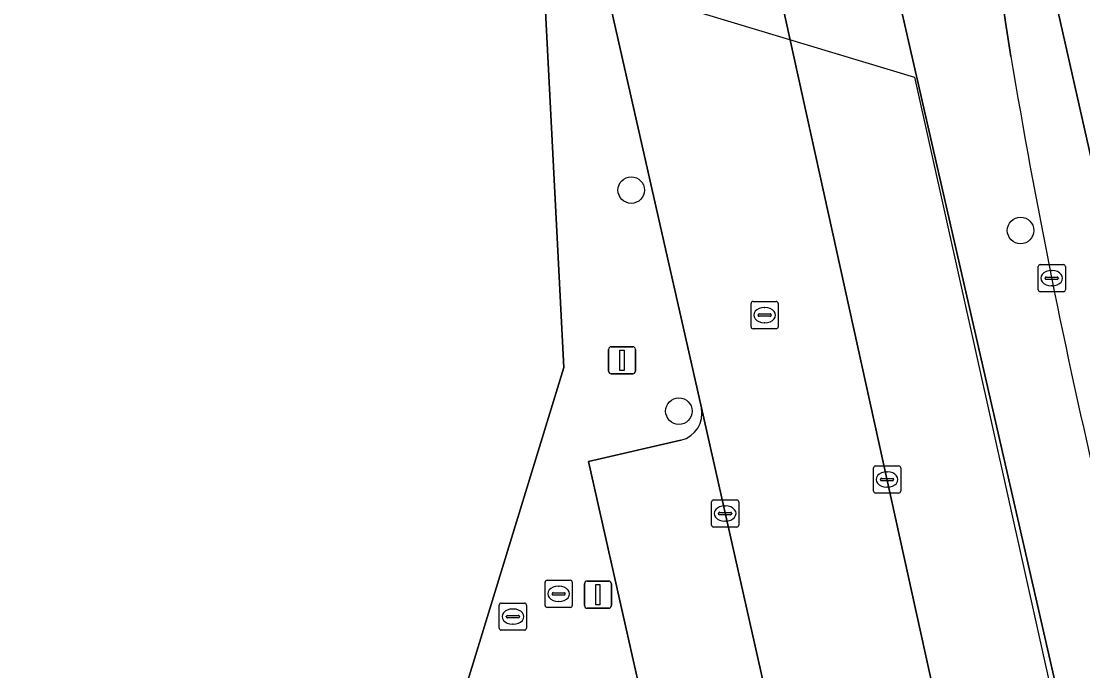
# Model space of a CAD drawing. Extents: x 161772 to 163126, y 383092 to 383917.
# Drawn here: x 163034.89 to 163073.97, y 383726.13 to 383750.03 of the extents above; entities that cross this region are included whole.
import ezdxf

# ---------------------------------------------------------------- set-up
doc = ezdxf.new("R2010")
doc.units = 0
for name, color, linetype in [('IMGEO_Boom', 7, 'Continuous'), ('IMGEO_Erf', 7, 'Continuous'), ('IMGEO_Kolk', 7, 'Continuous'), ('IMGEO_Lichtmast', 7, 'Continuous'), ('IMGEO_Pand_vergunning_verleend', 7, 'Continuous'), ('IMGEO_Parkeervlak_open', 7, 'Continuous'), ('IMGEO_Rijbaan_lokaal_gesloten', 7, 'Continuous'), ('IMGEO_Rijbaan_lokaal_open', 7, 'Continuous'), ('IMGEO_Rioolput', 7, 'Continuous'), ('IMGEO_Voetpad_open', 7, 'Continuous')]:
    doc.layers.add(name, color=color, linetype=linetype)

msp = doc.modelspace()

# ---------------------------------------------------------------- linework, layer by layer
at = {"layer": 'IMGEO_Boom'}
for centre in [(163057.347, 383743.819), (163071.681, 383742.333), (163059.102, 383735.686)]:
    msp.add_circle(centre, 0.489, dxfattribs=at)
at = {"layer": 'IMGEO_Erf'}
msp.add_lwpolyline([(163054.074, 383752.563), (163040.787, 383756.483), (163039.985, 383753.745), (163019.985, 383759.807), (163020.797, 383762.578), (163016.082, 383764.401), (163013.98, 383765.416), (163010.874, 383766.947), (163002.358, 383757.69), (163001.626, 383755.298), (163000, 383749.985), (162991.799, 383723.184), (162995.718, 383721.946), (162998.032, 383721.23), (163000, 383720.632), (163033.251, 383710.535), (163036.754, 383709.471), (163046.723, 383710.772), (163054.86, 383737.291)], close=True, dxfattribs=at)
at = {"layer": 'IMGEO_Kolk'}
for p, q in [((163072.328, 383740.151), (163072.328, 383741.003)), ((163072.403, 383741.077), (163073.255, 383741.077)), ((163072.816, 383740.857), (163072.841, 383740.857)), ((163073.329, 383741.003), (163073.329, 383740.151)), ((163072.587, 383740.571), (163072.587, 383740.583)), ((163073.025, 383740.534), (163072.627, 383740.534)), ((163072.63, 383740.62), (163073.028, 383740.62)), ((163073.071, 383740.583), (163073.071, 383740.571)), ((163073.255, 383740.077), (163072.403, 383740.077)), ((163072.839, 383740.297), (163072.814, 383740.297)), ((163066.265, 383732.743), (163066.265, 383733.595)), ((163066.34, 383733.669), (163067.192, 383733.669)), ((163066.753, 383733.449), (163066.778, 383733.449)), ((163067.266, 383733.595), (163067.266, 383732.743)), ((163066.524, 383733.163), (163066.524, 383733.175)), ((163066.962, 383733.126), (163066.564, 383733.126)), ((163066.567, 383733.212), (163066.965, 383733.212)), ((163067.008, 383733.175), (163067.008, 383733.163)), ((163067.192, 383732.669), (163066.34, 383732.669)), ((163066.776, 383732.889), (163066.751, 383732.889)), ((163060.302, 383731.492), (163060.302, 383732.344)), ((163060.377, 383732.418), (163061.229, 383732.418)), ((163061.303, 383732.344), (163061.303, 383731.492)), ((163060.561, 383731.912), (163060.561, 383731.924)), ((163060.999, 383731.875), (163060.601, 383731.875)), ((163060.604, 383731.961), (163061.002, 383731.961)), ((163060.79, 383732.198), (163060.815, 383732.198)), ((163061.045, 383731.924), (163061.045, 383731.912)), ((163060.813, 383731.638), (163060.788, 383731.638)), ((163061.229, 383731.418), (163060.377, 383731.418)), ((163054.174, 383728.536), (163054.174, 383729.388)), ((163054.249, 383729.462), (163055.101, 383729.462)), ((163054.662, 383729.242), (163054.687, 383729.242)), ((163055.175, 383729.388), (163055.175, 383728.536)), ((163054.433, 383728.956), (163054.433, 383728.968)), ((163054.871, 383728.919), (163054.473, 383728.919)), ((163054.476, 383729.005), (163054.874, 383729.005)), ((163054.917, 383728.968), (163054.917, 383728.956)), ((163055.101, 383728.462), (163054.249, 383728.462)), ((163054.685, 383728.682), (163054.66, 383728.682))]:
    msp.add_line(p, q, dxfattribs=at)
for points in [[(163072.328, 383740.151), (163072.328, 383741.003)], [(163072.403, 383741.077), (163073.255, 383741.077)], [(163073.329, 383741.003), (163073.329, 383740.151)], [(163073.255, 383740.077), (163072.403, 383740.077)], [(163066.265, 383732.743), (163066.265, 383733.595)], [(163066.34, 383733.669), (163067.192, 383733.669)], [(163067.266, 383733.595), (163067.266, 383732.743)], [(163067.192, 383732.669), (163066.34, 383732.669)], [(163060.302, 383731.492), (163060.302, 383732.344)], [(163060.377, 383732.418), (163061.229, 383732.418)], [(163061.303, 383732.344), (163061.303, 383731.492)], [(163061.229, 383731.418), (163060.377, 383731.418)], [(163054.174, 383728.536), (163054.174, 383729.388)], [(163054.249, 383729.462), (163055.101, 383729.462)], [(163055.175, 383729.388), (163055.175, 383728.536)], [(163055.101, 383728.462), (163054.249, 383728.462)]]:
    msp.add_lwpolyline(points, dxfattribs=at)
for centre, radius, start, end in [((163072.405, 383741.001), 0.0765, 91.552, 178.448), ((163072.405, 383741.001), 0.0765, 91.552, 178.448), ((163073.253, 383741.001), 0.0765, 1.552, 88.448), ((163073.253, 383741.001), 0.0765, 1.552, 88.448), ((163072.627, 383740.58), 0.0403, 85.8775, 175.7526), ((163072.624, 383740.57), 0.0366, 178.938, 274.7102), ((163073.028, 383740.577), 0.043, 264.8664, 352.4533), ((163073.032, 383740.582), 0.0386, 1.7309, 96.639), ((163072.405, 383740.153), 0.0765, 181.552, 268.448), ((163072.405, 383740.153), 0.0765, 181.552, 268.448), ((163073.253, 383740.153), 0.0765, 271.552, 358.448), ((163073.253, 383740.153), 0.0765, 271.552, 358.448), ((163066.342, 383733.593), 0.0765, 91.552, 178.448), ((163066.342, 383733.593), 0.0765, 91.552, 178.448), ((163067.19, 383733.593), 0.0765, 1.552, 88.448), ((163067.19, 383733.593), 0.0765, 1.552, 88.448), ((163066.564, 383733.172), 0.0403, 85.8775, 175.7526), ((163066.561, 383733.162), 0.0366, 178.938, 274.7102), ((163066.965, 383733.169), 0.043, 264.8664, 352.4533), ((163066.969, 383733.174), 0.0386, 1.7309, 96.639), ((163066.342, 383732.745), 0.0765, 181.552, 268.448), ((163066.342, 383732.745), 0.0765, 181.552, 268.448), ((163067.19, 383732.745), 0.0765, 271.552, 358.448), ((163067.19, 383732.745), 0.0765, 271.552, 358.448), ((163060.379, 383732.342), 0.0765, 91.552, 178.448), ((163060.379, 383732.342), 0.0765, 91.552, 178.448), ((163061.227, 383732.342), 0.0765, 1.552, 88.448), ((163061.227, 383732.342), 0.0765, 1.552, 88.448), ((163060.601, 383731.921), 0.0403, 85.8775, 175.7526), ((163060.598, 383731.911), 0.0366, 178.938, 274.7102), ((163061.002, 383731.918), 0.043, 264.8664, 352.4533), ((163061.006, 383731.923), 0.0386, 1.7309, 96.639), ((163060.379, 383731.494), 0.0765, 181.552, 268.448), ((163060.379, 383731.494), 0.0765, 181.552, 268.448), ((163061.227, 383731.494), 0.0765, 271.552, 358.448), ((163061.227, 383731.494), 0.0765, 271.552, 358.448), ((163054.251, 383729.386), 0.0765, 91.552, 178.448), ((163054.251, 383729.386), 0.0765, 91.552, 178.448), ((163055.099, 383729.386), 0.0765, 1.552, 88.448), ((163055.099, 383729.386), 0.0765, 1.552, 88.448), ((163054.473, 383728.965), 0.0403, 85.8775, 175.7526), ((163054.47, 383728.955), 0.0366, 178.938, 274.7102), ((163054.874, 383728.962), 0.043, 264.8664, 352.4533), ((163054.878, 383728.967), 0.0386, 1.7309, 96.639), ((163054.251, 383728.538), 0.0765, 181.552, 268.448), ((163054.251, 383728.538), 0.0765, 181.552, 268.448), ((163055.099, 383728.538), 0.0765, 271.552, 358.448), ((163055.099, 383728.538), 0.0765, 271.552, 358.448)]:
    msp.add_arc(centre, radius, start, end, dxfattribs=at)
for centre, major_axis, ratio, start_param, end_param in [((163072.815, 383740.577), (-0.387, 0.002), 0.722429, 4.712389, 7.853982), ((163072.84, 383740.577), (-0.39, 0.002), 0.717154, 1.570796, 4.712389), ((163066.752, 383733.169), (-0.387, 0.002), 0.722429, 4.712389, 7.853982), ((163066.777, 383733.169), (-0.39, 0.002), 0.717154, 1.570796, 4.712389), ((163060.789, 383731.918), (-0.387, 0.002), 0.722429, 4.712389, 7.853982), ((163060.814, 383731.918), (-0.39, 0.002), 0.717154, 1.570796, 4.712389), ((163054.661, 383728.962), (-0.387, 0.002), 0.722429, 4.712389, 7.853982), ((163054.686, 383728.962), (-0.39, 0.002), 0.717154, 1.570796, 4.712389)]:
    msp.add_ellipse(centre, major_axis=major_axis, ratio=ratio, start_param=start_param, end_param=end_param, dxfattribs=at)
at = {"layer": 'IMGEO_Lichtmast'}
for p, q in [((163056.511, 383737.157), (163056.511, 383737.957)), ((163056.511, 383737.957), (163056.511, 383737.157)), ((163056.611, 383738.057), (163057.401, 383738.057)), ((163057.401, 383738.057), (163056.611, 383738.057)), ((163057.501, 383737.957), (163057.501, 383737.157)), ((163057.501, 383737.157), (163057.501, 383737.957)), ((163057.401, 383737.057), (163056.611, 383737.057)), ((163056.611, 383737.057), (163057.401, 383737.057)), ((163055.625, 383728.531), (163055.625, 383729.331)), ((163055.625, 383729.331), (163055.625, 383728.531)), ((163055.725, 383729.431), (163056.515, 383729.431)), ((163056.515, 383729.431), (163055.725, 383729.431)), ((163056.615, 383729.331), (163056.615, 383728.531)), ((163056.615, 383728.531), (163056.615, 383729.331)), ((163056.515, 383728.431), (163055.725, 383728.431)), ((163055.725, 383728.431), (163056.515, 383728.431))]:
    msp.add_line(p, q, dxfattribs=at)
for points in [[(163056.931, 383737.932), (163057.081, 383737.932), (163057.081, 383737.182), (163056.931, 383737.182), (163056.931, 383737.932)], [(163056.045, 383729.306), (163056.195, 383729.306), (163056.195, 383728.556), (163056.045, 383728.556), (163056.045, 383729.306)]]:
    msp.add_lwpolyline(points, dxfattribs=at)
for centre, start, end in [((163056.611, 383737.957), 90, 180), ((163056.611, 383737.957), 90, 180), ((163057.401, 383737.957), 0, 90), ((163057.401, 383737.957), 360, 90), ((163056.611, 383737.157), 180, 270), ((163056.611, 383737.157), 180, 270), ((163057.401, 383737.157), 270, 0), ((163057.401, 383737.157), 270, 0), ((163055.725, 383729.331), 90, 180), ((163055.725, 383729.331), 90, 180), ((163056.515, 383729.331), 0, 90), ((163056.515, 383729.331), 360, 90), ((163055.725, 383728.531), 180, 270), ((163055.725, 383728.531), 180, 270), ((163056.515, 383728.531), 270, 0), ((163056.515, 383728.531), 270, 0)]:
    msp.add_arc(centre, 0.1, start, end, dxfattribs=at)
at = {"layer": 'IMGEO_Pand_vergunning_verleend'}
msp.add_lwpolyline([(162993.909, 383721.134), (163001.45, 383746.157), (163009.166, 383743.831), (163009.809, 383745.965), (163011.405, 383745.484), (163016.15, 383761.229), (163023.626, 383758.976), (163024.262, 383761.086), (163067.776, 383747.972), (163075.772, 383712.068), (163041.89, 383704.522), (162999.381, 383717.505), (162999.921, 383719.274)], close=True, dxfattribs=at)
at = {"layer": 'IMGEO_Parkeervlak_open'}
for points in [[(163061.795, 383755.705), (163071.42, 383712.031)], [(163072.175, 383713.174), (163075.638, 383713.962), (163067.121, 383751.185), (163066.005, 383755.889), (163062.598, 383755.154)], [(163065.529, 383710.968), (163059.927, 383735.811)], [(163059.178, 383734.618), (163055.773, 383733.835), (163060.053, 383714.82), (163060.523, 383714.919), (163061.098, 383712.306), (163060.664, 383712.211), (163060.908, 383710.94), (163064.363, 383711.743)]]:
    msp.add_lwpolyline(points, dxfattribs=at)
msp.add_arc((163058.947, 383735.595), 1.004, 283.3019, 12.4545, dxfattribs=at)
at = {"layer": 'IMGEO_Rijbaan_lokaal_gesloten'}
for points in [[(163035.835, 383895.391), (163029.938, 383908.925), (163026.266, 383908.58), (163035.593, 383887.297), (163056.031, 383834.862), (163062.551, 383814.048), (163069.289, 383789.816), (163071.01, 383775.264), (163073.059, 383750.369), (163083.63, 383703.586), (163083.798, 383702.842)], [(163074.588, 383732.527), (163077.705, 383718.643), (163078.646, 383714.535), (163080.708, 383705.533), (163083.63, 383703.586), (163073.059, 383750.369), (163071.01, 383775.264), (163069.289, 383789.816), (163062.551, 383814.048), (163056.031, 383834.862), (163035.593, 383887.297)], [(163064.189, 383799.678), (163065.055, 383796.776), (163065.596, 383794.656), (163066.097, 383792.526), (163066.56, 383790.388), (163066.983, 383788.241), (163067.367, 383786.087), (163067.712, 383783.926), (163068.017, 383781.759), (163068.566, 383774.754), (163069.92, 383758.657), (163070.564, 383754.019), (163071.122, 383750), (163071.327, 383748.735)]]:
    msp.add_lwpolyline(points, dxfattribs=at)
msp.add_arc((163313.614, 383789.05), 245.619, 189.44718, 193.30454, dxfattribs=at)
at = {"layer": 'IMGEO_Rijbaan_lokaal_open'}
for points in [[(163061.795, 383755.705), (163060.672, 383760.759), (163054.599, 383759.452), (163055.787, 383754.145), (163056.075, 383752.869), (163056.3, 383751.871), (163056.723, 383750), (163059.927, 383735.811), (163065.529, 383710.968)], [(163064.761, 383709.748), (163060.106, 383708.691), (163049.207, 383706.274), (163050.408, 383700.367), (163071.865, 383705.205), (163072.899, 383705.44), (163071.42, 383712.031), (163061.795, 383755.705)]]:
    msp.add_lwpolyline(points, dxfattribs=at)
at = {"layer": 'IMGEO_Rioolput'}
for p, q in [((163061.831, 383739.719), (163062.683, 383739.719)), ((163061.756, 383738.793), (163061.756, 383739.645)), ((163062.244, 383739.499), (163062.269, 383739.499)), ((163062.757, 383739.645), (163062.757, 383738.793)), ((163062.015, 383739.213), (163062.015, 383739.225)), ((163062.453, 383739.176), (163062.055, 383739.176)), ((163062.058, 383739.262), (163062.456, 383739.262)), ((163062.267, 383738.939), (163062.242, 383738.939)), ((163062.499, 383739.225), (163062.499, 383739.213)), ((163062.683, 383738.719), (163061.831, 383738.719)), ((163052.488, 383727.698), (163052.488, 383728.55)), ((163052.563, 383728.624), (163053.415, 383728.624)), ((163052.976, 383728.404), (163053.001, 383728.404)), ((163053.489, 383728.55), (163053.489, 383727.698)), ((163052.747, 383728.118), (163052.747, 383728.13)), ((163053.185, 383728.081), (163052.787, 383728.081)), ((163052.79, 383728.167), (163053.188, 383728.167)), ((163053.231, 383728.13), (163053.231, 383728.118)), ((163053.415, 383727.624), (163052.563, 383727.624)), ((163052.999, 383727.844), (163052.974, 383727.844))]:
    msp.add_line(p, q, dxfattribs=at)
for points in [[(163061.831, 383739.719), (163062.683, 383739.719)], [(163061.756, 383738.793), (163061.756, 383739.645)], [(163062.757, 383739.645), (163062.757, 383738.793)], [(163062.683, 383738.719), (163061.831, 383738.719)], [(163052.488, 383727.698), (163052.488, 383728.55)], [(163052.563, 383728.624), (163053.415, 383728.624)], [(163053.489, 383728.55), (163053.489, 383727.698)], [(163053.415, 383727.624), (163052.563, 383727.624)]]:
    msp.add_lwpolyline(points, dxfattribs=at)
for centre, radius, start, end in [((163061.833, 383739.643), 0.0765, 91.552, 178.448), ((163061.833, 383739.643), 0.0765, 91.552, 178.448), ((163062.681, 383739.643), 0.0765, 1.552, 88.448), ((163062.681, 383739.643), 0.0765, 1.552, 88.448), ((163062.055, 383739.222), 0.0403, 85.8775, 175.7526), ((163062.052, 383739.212), 0.0366, 178.938, 274.7102), ((163062.456, 383739.219), 0.043, 264.8664, 352.4533), ((163062.46, 383739.224), 0.0386, 1.7309, 96.639), ((163061.833, 383738.795), 0.0765, 181.552, 268.448), ((163061.833, 383738.795), 0.0765, 181.552, 268.448), ((163062.681, 383738.795), 0.0765, 271.552, 358.448), ((163062.681, 383738.795), 0.0765, 271.552, 358.448), ((163052.565, 383728.548), 0.0765, 91.552, 178.448), ((163052.565, 383728.548), 0.0765, 91.552, 178.448), ((163053.413, 383728.548), 0.0765, 1.552, 88.448), ((163053.413, 383728.548), 0.0765, 1.552, 88.448), ((163052.787, 383728.127), 0.0403, 85.8775, 175.7526), ((163052.784, 383728.117), 0.0366, 178.938, 274.7102), ((163053.188, 383728.124), 0.043, 264.8664, 352.4533), ((163053.192, 383728.129), 0.0386, 1.7309, 96.639), ((163052.565, 383727.7), 0.0765, 181.552, 268.448), ((163052.565, 383727.7), 0.0765, 181.552, 268.448), ((163053.413, 383727.7), 0.0765, 271.552, 358.448), ((163053.413, 383727.7), 0.0765, 271.552, 358.448)]:
    msp.add_arc(centre, radius, start, end, dxfattribs=at)
for centre, major_axis, ratio, start_param, end_param in [((163062.243, 383739.219), (-0.387, 0.002), 0.722429, 4.712389, 7.853982), ((163062.268, 383739.219), (-0.39, 0.002), 0.717154, 1.570796, 4.712389), ((163052.975, 383728.124), (-0.387, 0.002), 0.722429, 4.712389, 7.853982), ((163053, 383728.124), (-0.39, 0.002), 0.717154, 1.570796, 4.712389)]:
    msp.add_ellipse(centre, major_axis=major_axis, ratio=ratio, start_param=start_param, end_param=end_param, dxfattribs=at)
at = {"layer": 'IMGEO_Voetpad_open'}
for points in [[(163071.327, 383748.735), (163071.122, 383750), (163070.564, 383754.019), (163069.92, 383758.657)], [(163062.598, 383755.154), (163066.005, 383755.889), (163067.121, 383751.185), (163075.638, 383713.962), (163078.646, 383714.535), (163077.705, 383718.643), (163074.588, 383732.527)], [(163056.723, 383750), (163056.3, 383751.871), (163054.312, 383752.493), (163054.074, 383752.563), (163054.86, 383737.291), (163046.723, 383710.772), (163048.194, 383710.651), (163053.98, 383711.94), (163058.146, 383712.871), (163058.904, 383709.452)], [(163059.927, 383735.811), (163056.723, 383750)], [(163064.363, 383711.743), (163060.908, 383710.94), (163060.664, 383712.211), (163059.125, 383711.857), (163058.527, 383714.498), (163060.053, 383714.82), (163055.773, 383733.835), (163059.178, 383734.618)]]:
    msp.add_lwpolyline(points, dxfattribs=at)
for centre, radius, start, end in [((163313.614, 383789.05), 245.619, 189.44718, 193.30454), ((163058.947, 383735.595), 1.004, 283.3019, 12.4545)]:
    msp.add_arc(centre, radius, start, end, dxfattribs=at)

doc.saveas('drawing.dxf')
